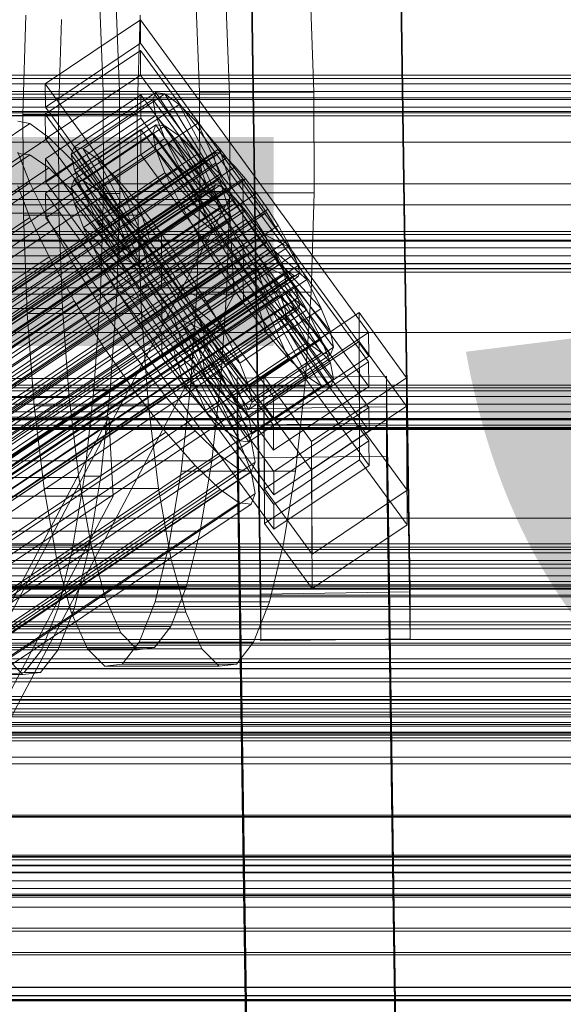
# Model space of a CAD drawing. Header units: millimetres. Extents: x -4395 to 65662, y -65530 to 6847.
# Tile 376 of 656: x 331 to 397, y -33623 to -33504. Entities that reach past the tile are written whole.
import ezdxf

# ---------------------------------------------------------------- set-up
doc = ezdxf.new("R2010")
doc.units = ezdxf.units.MM
for name, color, linetype, lineweight in [('COTAS_O', 1, 'Continuous', 0), ('COTAS_P', 1, 'Continuous', 0), ('frontal_C01', 7, 'Continuous', 0), ('frontal_C02', 7, 'Continuous', 0), ('frontal_C03', 7, 'Continuous', 0), ('frontal_C07', 7, 'Continuous', 0), ('frontal_secador', 7, 'Continuous', 0), ('frontal_tolva', 7, 'Continuous', 0)]:
    doc.layers.add(name, color=color, linetype=linetype, lineweight=lineweight)
doc.dimstyles.new('R19_100', dxfattribs={"dimtxt": 250, "dimasz": 150, "dimexe": 150, "dimexo": 80, "dimgap": 100, "dimtad": 1, "dimtih": 1, "dimtoh": 1, "dimdsep": 46, "dimcen": 0.09, "dimadec": 0, "dimazin": 0, "dimtfac": 1, "dimtdec": 4, "dimtofl": 0, "dimtmove": 0, "dimatfit": 3, "dimfxl": 1, "dimtolj": 1, "dimtzin": 0, "dimarcsym": 0})

# ---------------------------------------------------------------- blocks, each defined once
blk = doc.blocks.new('DIM_R33_43')
at = {"layer": 'COTAS_O'}
for p, q in [((-1725, -33700), (-1575, -33655)), ((1725, -33700), (1575, -33655)), ((-1725, -34400), (-1725, -33700)), ((-1725, -33700), (1725, -33700)), ((-1725, -33700), (-1575, -33745)), ((1725, -33700), (1575, -33745)), ((1725, -34400), (1725, -33700))]:
    blk.add_line(p, q, dxfattribs=at)
blk.add_text('3450 O', height=250, dxfattribs=at).set_placement((0, -33600))
blk = doc.blocks.new('DIM_R33_44')
at = {"layer": 'COTAS_P'}
for p, q in [((-150, -32200), (550, -32200)), ((550, -32200), (505, -32350)), ((550, -34800), (550, -32200)), ((550, -32200), (595, -32350)), ((550, -34800), (505, -34650)), ((550, -34800), (595, -34650)), ((-150, -34800), (550, -34800))]:
    blk.add_line(p, q, dxfattribs=at)
blk.add_text('2600 P', height=250, rotation=90, dxfattribs=at).set_placement((450, -33500))

msp = doc.modelspace()

# ---------------------------------------------------------------- linework, layer by layer
at = {"layer": 'frontal_C01'}
for p, q in [((360.514, -33573.317), (357.646, -33378.941)), ((375.644, -33378.697), (378.512, -33573.072)), ((360.514, -33578.962), (357.646, -33384.587)), ((378.512, -33578.718), (375.644, -33384.342)), ((334.501, -33511.798), (345.969, -33504.091)), ((345.969, -33504.091), (345.981, -33506.914)), ((345.969, -33504.091), (373.501, -33541.802)), ((345.981, -33506.914), (334.513, -33514.621)), ((373.513, -33544.625), (345.981, -33506.914)), ((334.513, -33514.621), (334.501, -33511.798)), ((362.033, -33549.51), (334.501, -33511.798)), ((334.539, -33520.831), (346.008, -33513.123)), ((338.005, -33519.439), (347.835, -33512.832)), ((339.088, -33519.636), (348.918, -33513.03)), ((346.008, -33513.123), (346.02, -33515.946)), ((346.008, -33513.123), (373.539, -33550.834)), ((347.835, -33512.832), (347.47, -33513.712)), ((348.918, -33513.03), (347.835, -33512.832)), ((347.835, -33512.832), (353.378, -33521.151)), ((350.645, -33514.292), (348.918, -33513.03)), ((348.918, -33513.03), (353.892, -33521.245)), ((334.513, -33514.621), (362.045, -33552.332)), ((337.64, -33520.318), (347.47, -33513.712)), ((340.816, -33520.898), (350.645, -33514.292)), ((347.47, -33513.712), (353.205, -33521.568)), ((347.47, -33513.712), (347.847, -33515.608)), ((352.899, -33516.531), (350.645, -33514.292)), ((350.645, -33514.292), (354.71, -33521.843)), ((450, -33515.121), (-450, -33515.121)), ((346.02, -33515.946), (334.551, -33523.653)), ((338.017, -33522.215), (347.847, -33515.608)), ((373.551, -33553.657), (346.02, -33515.946)), ((347.847, -33515.608), (353.384, -33522.466)), ((347.847, -33515.608), (348.941, -33518.393)), ((148.32, -33640.45), (332.629, -33516.581)), ((332.629, -33516.581), (331.181, -33516.316)), ((334.938, -33518.267), (332.629, -33516.581)), ((343.069, -33523.137), (352.899, -33516.531)), ((355.525, -33519.595), (352.899, -33516.531)), ((352.899, -33516.531), (355.777, -33522.904)), ((150.629, -33642.137), (334.938, -33518.267)), ((337.95, -33521.261), (334.938, -33518.267)), ((337.64, -33520.318), (338.005, -33519.439)), ((343.549, -33527.758), (338.005, -33519.439)), ((338.005, -33519.439), (339.088, -33519.636)), ((339.111, -33524.999), (348.941, -33518.393)), ((348.941, -33518.393), (353.902, -33523.785)), ((348.941, -33518.393), (350.678, -33521.876)), ((141.045, -33664.155), (354.844, -33520.467)), ((141.218, -33663.739), (355.017, -33520.05)), ((141.731, -33663.833), (355.53, -33520.144)), ((331.197, -33520.027), (332.659, -33523.75)), ((343.376, -33528.174), (337.64, -33520.318)), ((338.017, -33522.215), (337.64, -33520.318)), ((344.062, -33527.852), (339.088, -33519.636)), ((339.088, -33519.636), (340.816, -33520.898)), ((345.695, -33526.202), (355.525, -33519.595)), ((355.017, -33520.05), (354.844, -33520.467)), ((354.844, -33520.467), (355.022, -33521.365)), ((355.53, -33520.144), (355.017, -33520.05)), ((358.345, -33523.276), (355.525, -33519.595)), ((355.525, -33519.595), (357.021, -33524.355)), ((356.348, -33520.742), (355.53, -33520.144)), ((141.224, -33665.054), (355.022, -33521.365)), ((142.549, -33664.43), (356.348, -33520.742)), ((143.617, -33665.491), (357.415, -33521.802)), ((153.641, -33645.13), (337.95, -33521.261)), ((334.551, -33523.653), (334.539, -33520.831)), ((362.071, -33558.542), (334.539, -33520.831)), ((341.461, -33525.358), (337.95, -33521.261)), ((344.88, -33528.449), (340.816, -33520.898)), ((340.816, -33520.898), (343.069, -33523.137)), ((340.848, -33528.482), (350.678, -33521.876)), ((353.205, -33521.568), (343.376, -33528.174)), ((353.378, -33521.151), (343.549, -33527.758)), ((353.892, -33521.245), (344.062, -33527.852)), ((354.71, -33521.843), (344.88, -33528.449)), ((350.678, -33521.876), (354.725, -33525.435)), ((350.678, -33521.876), (352.938, -33525.82)), ((353.205, -33521.568), (353.378, -33521.151)), ((353.384, -33522.466), (353.205, -33521.568)), ((353.378, -33521.151), (353.892, -33521.245)), ((353.892, -33521.245), (354.71, -33521.843)), ((354.71, -33521.843), (355.777, -33522.904)), ((355.022, -33521.365), (355.541, -33522.684)), ((357.415, -33521.802), (356.348, -33520.742)), ((358.659, -33523.254), (357.415, -33521.802)), ((141.742, -33666.373), (355.541, -33522.684)), ((343.554, -33529.073), (338.017, -33522.215)), ((339.111, -33524.999), (338.017, -33522.215)), ((353.384, -33522.466), (343.554, -33529.073)), ((355.777, -33522.904), (345.947, -33529.51)), ((353.902, -33523.785), (353.384, -33522.466)), ((355.541, -33522.684), (356.363, -33524.334)), ((355.777, -33522.904), (357.021, -33524.355)), ((144.861, -33666.942), (358.659, -33523.254)), ((148.35, -33647.619), (332.659, -33523.75)), ((332.659, -33523.75), (334.981, -33528.406)), ((334.551, -33523.653), (362.083, -33561.364)), ((345.947, -33529.51), (343.069, -33523.137)), ((343.069, -33523.137), (345.695, -33526.202)), ((353.902, -33523.785), (344.073, -33530.392)), ((358.345, -33523.276), (348.515, -33529.882)), ((354.725, -33525.435), (353.902, -33523.785)), ((358.357, -33526.099), (358.345, -33523.276)), ((361.166, -33527.322), (358.345, -33523.276)), ((359.995, -33524.998), (358.659, -33523.254)), ((142.565, -33668.023), (356.363, -33524.334)), ((359.995, -33524.998), (146.196, -33668.686)), ((157.152, -33649.227), (341.461, -33525.358)), ((344.073, -33530.392), (339.111, -33524.999)), ((340.848, -33528.482), (339.111, -33524.999)), ((345.231, -33530.278), (341.461, -33525.358)), ((354.725, -33525.435), (344.895, -33532.042)), ((357.021, -33524.355), (347.191, -33530.961)), ((355.796, -33527.303), (354.725, -33525.435)), ((356.363, -33524.334), (357.434, -33526.202)), ((357.021, -33524.355), (358.357, -33526.099)), ((361.332, -33526.914), (359.995, -33524.998)), ((-450, -33526.411), (450, -33526.411)), ((143.635, -33669.891), (357.434, -33526.202)), ((343.108, -33532.426), (352.938, -33525.82)), ((347.191, -33530.961), (345.695, -33526.202)), ((345.695, -33526.202), (348.515, -33529.882)), ((348.527, -33532.705), (358.357, -33526.099)), ((352.938, -33525.82), (355.796, -33527.303)), ((352.938, -33525.82), (355.569, -33529.955)), ((357.434, -33526.202), (358.68, -33528.161)), ((358.357, -33526.099), (359.693, -33528.015)), ((147.533, -33670.603), (361.332, -33526.914)), ((343.549, -33527.758), (343.376, -33528.174)), ((344.062, -33527.852), (343.549, -33527.758)), ((344.88, -33528.449), (344.062, -33527.852)), ((355.796, -33527.303), (345.966, -33533.91)), ((351.336, -33533.929), (361.166, -33527.322)), ((357.042, -33529.263), (355.796, -33527.303)), ((361.166, -33527.322), (359.693, -33528.015)), ((363.797, -33531.458), (361.166, -33527.322)), ((362.578, -33528.873), (361.332, -33526.914)), ((144.881, -33671.85), (358.68, -33528.161)), ((148.779, -33672.562), (362.578, -33528.873)), ((150.672, -33652.275), (334.981, -33528.406)), ((334.981, -33528.406), (338.003, -33533.678)), ((344.895, -33532.042), (340.848, -33528.482)), ((343.108, -33532.426), (340.848, -33528.482)), ((343.376, -33528.174), (343.554, -33529.073)), ((345.947, -33529.51), (344.88, -33528.449)), ((359.693, -33528.015), (349.863, -33534.622)), ((358.68, -33528.161), (360.017, -33530.078)), ((359.693, -33528.015), (360.939, -33529.974)), ((363.648, -33530.741), (362.578, -33528.873)), ((146.218, -33673.766), (360.017, -33530.078)), ((343.554, -33529.073), (344.073, -33530.392)), ((345.739, -33536.562), (355.569, -33529.955)), ((347.191, -33530.961), (345.947, -33529.51)), ((357.042, -33529.263), (347.212, -33535.869)), ((348.515, -33529.882), (348.527, -33532.705)), ((348.515, -33529.882), (351.336, -33533.929)), ((360.939, -33529.974), (351.109, -33536.581)), ((355.569, -33529.955), (357.042, -33529.263)), ((355.569, -33529.955), (358.39, -33534.002)), ((358.378, -33531.179), (357.042, -33529.263)), ((360.017, -33530.078), (361.352, -33531.822)), ((363.797, -33531.458), (360.939, -33529.974)), ((360.939, -33529.974), (362.01, -33531.843)), ((149.85, -33674.43), (363.648, -33530.741)), ((345.231, -33530.278), (160.922, -33654.147)), ((344.073, -33530.392), (344.895, -33532.042)), ((349.002, -33535.687), (345.231, -33530.278)), ((348.527, -33532.705), (347.191, -33530.961)), ((358.378, -33531.179), (348.548, -33537.786)), ((358.39, -33534.002), (358.378, -33531.179)), ((359.714, -33532.923), (358.378, -33531.179)), ((364.471, -33532.391), (363.648, -33530.741)), ((147.554, -33675.51), (361.352, -33531.822)), ((150.672, -33676.08), (364.471, -33532.391)), ((345.966, -33533.91), (343.108, -33532.426)), ((345.739, -33536.562), (343.108, -33532.426)), ((344.895, -33532.042), (345.966, -33533.91)), ((362.01, -33531.843), (352.18, -33538.449)), ((353.967, -33538.065), (363.797, -33531.458)), ((361.352, -33531.822), (362.596, -33533.273)), ((366.057, -33535.402), (362.01, -33531.843)), ((362.01, -33531.843), (362.833, -33533.492)), ((366.057, -33535.402), (363.797, -33531.458)), ((364.989, -33533.71), (364.471, -33532.391)), ((148.798, -33676.962), (362.596, -33533.273)), ((151.191, -33677.399), (364.989, -33533.71)), ((153.694, -33657.548), (338.003, -33533.678)), ((338.003, -33533.678), (341.52, -33539.207)), ((349.863, -33534.622), (348.527, -33532.705)), ((359.714, -33532.923), (349.884, -33539.529)), ((362.833, -33533.492), (353.003, -33540.099)), ((361.21, -33537.682), (359.714, -33532.923)), ((360.958, -33534.374), (359.714, -33532.923)), ((362.596, -33533.273), (363.664, -33534.334)), ((367.794, -33538.885), (362.833, -33533.492)), ((362.833, -33533.492), (363.351, -33534.811)), ((365.168, -33534.609), (364.989, -33533.71)), ((149.865, -33678.022), (363.664, -33534.334)), ((150.683, -33678.62), (364.482, -33534.932)), ((151.369, -33678.297), (365.168, -33534.609)), ((345.966, -33533.91), (347.212, -33535.869)), ((348.56, -33540.608), (358.39, -33534.002)), ((349.863, -33534.622), (351.336, -33533.929)), ((351.109, -33536.581), (349.863, -33534.622)), ((360.958, -33534.374), (351.128, -33540.981)), ((351.336, -33533.929), (353.967, -33538.065)), ((363.351, -33534.811), (353.521, -33541.418)), ((358.39, -33534.002), (361.21, -33537.682)), ((363.836, -33540.747), (360.958, -33534.374)), ((362.025, -33535.435), (360.958, -33534.374)), ((368.888, -33541.67), (363.351, -33534.811)), ((363.351, -33534.811), (363.53, -33535.71)), ((363.664, -33534.334), (364.482, -33534.932)), ((364.482, -33534.932), (364.995, -33535.025)), ((364.995, -33535.025), (365.168, -33534.609)), ((151.196, -33678.714), (364.995, -33535.025)), ((164.693, -33659.557), (349.002, -33535.687)), ((347.212, -33535.869), (345.739, -33536.562)), ((347.212, -33535.869), (348.548, -33537.786)), ((352.519, -33541.216), (349.002, -33535.687)), ((362.025, -33535.435), (352.196, -33542.041)), ((362.843, -33536.033), (353.014, -33542.639)), ((363.357, -33536.126), (353.527, -33542.733)), ((363.53, -33535.71), (353.7, -33542.316)), ((356.228, -33542.008), (366.057, -33535.402)), ((366.09, -33542.986), (362.025, -33535.435)), ((362.843, -33536.033), (362.025, -33535.435)), ((367.817, -33544.248), (362.843, -33536.033)), ((363.357, -33536.126), (362.843, -33536.033)), ((363.53, -33535.71), (363.357, -33536.126)), ((368.9, -33544.446), (363.357, -33536.126)), ((369.265, -33543.566), (363.53, -33535.71)), ((367.794, -33538.885), (366.057, -33535.402)), ((348.56, -33540.608), (345.739, -33536.562)), ((352.18, -33538.449), (351.109, -33536.581)), ((351.109, -33536.581), (353.967, -33538.065)), ((348.548, -33537.786), (348.56, -33540.608)), ((348.548, -33537.786), (349.884, -33539.529)), ((351.38, -33544.289), (361.21, -33537.682)), ((353.003, -33540.099), (352.18, -33538.449)), ((352.18, -33538.449), (356.228, -33542.008)), ((353.967, -33538.065), (356.228, -33542.008)), ((361.21, -33537.682), (363.836, -33540.747)), ((157.211, -33663.077), (341.52, -33539.207)), ((341.52, -33539.207), (345.291, -33544.617)), ((349.884, -33539.529), (351.38, -33544.289)), ((349.884, -33539.529), (351.128, -33540.981)), ((357.964, -33545.491), (367.794, -33538.885)), ((360.882, -33547.092), (372.35, -33539.384)), ((368.888, -33541.67), (367.794, -33538.885)), ((372.35, -33539.384), (372.408, -33552.932)), ((372.35, -33539.384), (378.086, -33547.241)), ((351.38, -33544.289), (348.56, -33540.608)), ((353.521, -33541.418), (353.003, -33540.099)), ((353.003, -33540.099), (357.964, -33545.491)), ((354.006, -33547.353), (363.836, -33540.747)), ((363.836, -33540.747), (366.09, -33542.986)), ((168.21, -33665.086), (352.519, -33541.216)), ((351.128, -33540.981), (354.006, -33547.353)), ((351.128, -33540.981), (352.196, -33542.041)), ((352.196, -33542.041), (356.26, -33549.593)), ((352.196, -33542.041), (353.014, -33542.639)), ((355.541, -33546.489), (352.519, -33541.216)), ((353.7, -33542.316), (353.521, -33541.418)), ((353.521, -33541.418), (359.058, -33548.276)), ((356.228, -33542.008), (357.964, -33545.491)), ((359.058, -33548.276), (368.888, -33541.67)), ((373.501, -33541.802), (362.033, -33549.51)), ((369.265, -33543.566), (368.888, -33541.67)), ((373.513, -33544.625), (373.501, -33541.802)), ((353.014, -33542.639), (357.987, -33550.854)), ((353.014, -33542.639), (353.527, -33542.733)), ((353.527, -33542.733), (353.7, -33542.316)), ((353.527, -33542.733), (359.07, -33551.052)), ((353.7, -33542.316), (359.436, -33550.173)), ((356.26, -33549.593), (366.09, -33542.986)), ((366.09, -33542.986), (367.817, -33544.248)), ((354.006, -33547.353), (351.38, -33544.289)), ((357.987, -33550.854), (367.817, -33544.248)), ((359.07, -33551.052), (368.9, -33544.446)), ((359.436, -33550.173), (369.265, -33543.566)), ((367.817, -33544.248), (368.9, -33544.446)), ((368.9, -33544.446), (369.265, -33543.566)), ((160.982, -33668.486), (345.291, -33544.617)), ((345.291, -33544.617), (349.061, -33549.537)), ((357.964, -33545.491), (359.058, -33548.276)), ((362.045, -33552.332), (373.513, -33544.625)), ((171.232, -33670.358), (355.541, -33546.489)), ((357.863, -33551.145), (355.541, -33546.489)), ((356.26, -33549.593), (354.006, -33547.353)), ((357.646, -33547.312), (375.644, -33547.067)), ((357.646, -33552.957), (357.646, -33547.312)), ((360.514, -33741.687), (357.646, -33547.312)), ((360.939, -33560.64), (360.882, -33547.092)), ((366.618, -33554.948), (360.882, -33547.092)), ((378.086, -33547.241), (366.618, -33554.948)), ((375.644, -33547.067), (375.644, -33552.713)), ((375.644, -33547.067), (378.512, -33741.443)), ((378.143, -33560.789), (378.086, -33547.241)), ((359.058, -33548.276), (359.436, -33550.173)), ((164.752, -33673.406), (349.061, -33549.537)), ((349.061, -33549.537), (352.572, -33553.634)), ((357.987, -33550.854), (356.26, -33549.593)), ((359.436, -33550.173), (359.07, -33551.052)), ((362.033, -33549.51), (362.045, -33552.332)), ((173.554, -33675.014), (357.863, -33551.145)), ((359.326, -33554.867), (357.863, -33551.145)), ((359.07, -33551.052), (357.987, -33550.854)), ((373.539, -33550.834), (362.071, -33558.542)), ((373.551, -33553.657), (373.539, -33550.834)), ((375.644, -33552.713), (357.646, -33552.957)), ((378.512, -33747.088), (375.644, -33552.713)), ((168.263, -33677.503), (352.572, -33553.634)), ((352.572, -33553.634), (355.584, -33556.628)), ((360.514, -33747.332), (357.646, -33552.957)), ((372.408, -33552.932), (360.939, -33560.64)), ((362.083, -33561.364), (373.551, -33553.657)), ((378.143, -33560.789), (372.408, -33552.932)), ((175.016, -33678.737), (359.326, -33554.867)), ((359.83, -33557.403), (359.326, -33554.867)), ((366.618, -33554.948), (366.675, -33568.496)), ((171.275, -33680.497), (355.584, -33556.628)), ((175.521, -33681.272), (359.83, -33557.403)), ((355.584, -33556.628), (357.893, -33558.314)), ((359.341, -33558.579), (359.83, -33557.403)), ((173.584, -33682.183), (357.893, -33558.314)), ((175.032, -33682.448), (359.341, -33558.579)), ((357.893, -33558.314), (359.341, -33558.579)), ((362.071, -33558.542), (362.083, -33561.364)), ((360.939, -33560.64), (366.675, -33568.496)), ((366.675, -33568.496), (378.143, -33560.789)), ((-425, -33567.955), (425, -33567.955)), ((-440, -33572.353), (440, -33572.353)), ((-440, -33572.603), (440, -33572.603)), ((-440, -33572.716), (440, -33572.716)), ((-440, -33573.449), (440, -33573.449)), ((-440, -33573.668), (440, -33573.668)), ((378.512, -33573.072), (360.514, -33573.317)), ((360.514, -33573.317), (360.514, -33578.962)), ((378.512, -33578.718), (378.512, -33573.072)), ((-440, -33574.833), (440, -33574.833)), ((-440, -33575.143), (440, -33575.143)), ((-450, -33577.51), (450, -33577.51)), ((-440, -33576.662), (440, -33576.662)), ((-440, -33577.041), (440, -33577.041)), ((440, -33578.81), (-440, -33578.81)), ((360.514, -33578.962), (378.512, -33578.718)), ((-440, -33579.233), (440, -33579.233)), ((425, -33579.467), (-425, -33579.467)), ((-440, -33581.131), (440, -33581.131)), ((-440, -33581.569), (440, -33581.569)), ((425, -33582.293), (-425, -33582.293)), ((-440, -33583.467), (440, -33583.467)), ((-440, -33583.89), (440, -33583.89)), ((-440, -33585.659), (440, -33585.659)), ((-440, -33586.038), (440, -33586.038)), ((-440, -33587.557), (440, -33587.557)), ((-440, -33587.867), (440, -33587.867)), ((450, -33588.8), (-450, -33588.8)), ((-440, -33589.032), (440, -33589.032)), ((-440, -33589.251), (440, -33589.251)), ((-440, -33589.984), (440, -33589.984)), ((-440, -33590.097), (440, -33590.097)), ((-440, -33590.347), (440, -33590.347)), ((-425, -33593.805), (425, -33593.805)), ((450, -33611.087), (-450, -33611.087)), ((-450, -33622.377), (450, -33622.377))]:
    msp.add_line(p, q, dxfattribs=at)
at = {"layer": 'frontal_C02'}
for p, q in [((334.501, -33515.457), (345.969, -33507.788)), ((345.969, -33507.788), (345.981, -33510.769)), ((345.969, -33507.788), (373.501, -33545.31)), ((345.981, -33510.769), (334.513, -33518.438)), ((373.513, -33548.291), (345.981, -33510.769)), ((334.513, -33518.438), (334.501, -33515.457)), ((362.033, -33552.98), (334.501, -33515.457)), ((338.005, -33523.336), (347.835, -33516.762)), ((339.088, -33523.454), (348.918, -33516.88)), ((347.835, -33516.762), (347.47, -33517.722)), ((348.918, -33516.88), (347.835, -33516.762)), ((347.835, -33516.762), (353.378, -33525.084)), ((350.645, -33518.068), (348.918, -33516.88)), ((348.918, -33516.88), (353.892, -33525.14)), ((334.539, -33524.995), (346.008, -33517.326)), ((337.64, -33524.295), (347.47, -33517.722)), ((340.816, -33524.641), (350.645, -33518.068)), ((346.008, -33517.326), (346.02, -33520.306)), ((346.008, -33517.326), (373.539, -33554.848)), ((347.47, -33517.722), (353.205, -33525.539)), ((347.47, -33517.722), (347.847, -33519.694)), ((352.899, -33520.244), (350.645, -33518.068)), ((350.645, -33518.068), (354.71, -33525.703)), ((-450, -33518.848), (450, -33518.848)), ((334.513, -33518.438), (362.045, -33555.96)), ((148.32, -33643.613), (332.629, -33520.358)), ((332.629, -33520.358), (331.181, -33520.201)), ((334.938, -33521.946), (332.629, -33520.358)), ((346.02, -33520.306), (334.551, -33527.975)), ((338.017, -33526.267), (347.847, -33519.694)), ((343.069, -33526.817), (352.899, -33520.244)), ((373.551, -33557.829), (346.02, -33520.306)), ((347.847, -33519.694), (353.384, -33526.473)), ((347.847, -33519.694), (348.941, -33522.543)), ((355.525, -33523.26), (352.899, -33520.244)), ((352.899, -33520.244), (355.777, -33526.734)), ((150.629, -33645.201), (334.938, -33521.946)), ((337.95, -33524.855), (334.938, -33521.946)), ((339.111, -33529.117), (348.941, -33522.543)), ((348.941, -33522.543), (353.902, -33527.823)), ((348.941, -33522.543), (350.678, -33526.076)), ((141.218, -33666.964), (355.017, -33523.989)), ((141.731, -33667.02), (355.53, -33524.045)), ((331.197, -33524.119), (332.659, -33527.929)), ((337.64, -33524.295), (338.005, -33523.336)), ((343.549, -33531.658), (338.005, -33523.336)), ((338.005, -33523.336), (339.088, -33523.454)), ((344.062, -33531.714), (339.088, -33523.454)), ((339.088, -33523.454), (340.816, -33524.641)), ((345.695, -33529.834), (355.525, -33523.26)), ((355.017, -33523.989), (354.844, -33524.443)), ((355.53, -33524.045), (355.017, -33523.989)), ((358.345, -33526.911), (355.525, -33523.26)), ((355.525, -33523.26), (357.021, -33528.162)), ((356.348, -33524.607), (355.53, -33524.045)), ((141.045, -33667.419), (354.844, -33524.443)), ((141.224, -33668.353), (355.022, -33525.377)), ((142.549, -33667.583), (356.348, -33524.607)), ((153.641, -33648.11), (337.95, -33524.855)), ((334.551, -33527.975), (334.539, -33524.995)), ((362.071, -33562.517), (334.539, -33524.995)), ((343.376, -33532.113), (337.64, -33524.295)), ((338.017, -33526.267), (337.64, -33524.295)), ((341.461, -33528.888), (337.95, -33524.855)), ((344.88, -33532.276), (340.816, -33524.641)), ((340.816, -33524.641), (343.069, -33526.817)), ((353.378, -33525.084), (343.549, -33531.658)), ((353.892, -33525.14), (344.062, -33531.714)), ((353.205, -33525.539), (353.378, -33525.084)), ((353.378, -33525.084), (353.892, -33525.14)), ((353.892, -33525.14), (354.71, -33525.703)), ((354.844, -33524.443), (355.022, -33525.377)), ((355.022, -33525.377), (355.541, -33526.727)), ((357.415, -33525.638), (356.348, -33524.607)), ((143.617, -33668.613), (357.415, -33525.638)), ((343.554, -33533.047), (338.017, -33526.267)), ((339.111, -33529.117), (338.017, -33526.267)), ((340.848, -33532.65), (350.678, -33526.076)), ((353.205, -33525.539), (343.376, -33532.113)), ((353.384, -33526.473), (343.554, -33533.047)), ((354.71, -33525.703), (344.88, -33532.276)), ((350.678, -33526.076), (354.725, -33529.496)), ((350.678, -33526.076), (352.938, -33530.052)), ((353.384, -33526.473), (353.205, -33525.539)), ((353.902, -33527.823), (353.384, -33526.473)), ((354.71, -33525.703), (355.777, -33526.734)), ((358.659, -33527.067), (357.415, -33525.638)), ((141.742, -33669.702), (355.541, -33526.727)), ((144.861, -33670.042), (358.659, -33527.067)), ((345.947, -33533.307), (343.069, -33526.817)), ((343.069, -33526.817), (345.695, -33529.834)), ((353.902, -33527.823), (344.073, -33534.396)), ((355.777, -33526.734), (345.947, -33533.307)), ((358.345, -33526.911), (348.515, -33533.485)), ((354.725, -33529.496), (353.902, -33527.823)), ((355.541, -33526.727), (356.363, -33528.401)), ((355.777, -33526.734), (357.021, -33528.162)), ((358.357, -33529.892), (358.345, -33526.911)), ((361.166, -33530.949), (358.345, -33526.911)), ((359.995, -33528.796), (358.659, -33527.067)), ((142.565, -33671.376), (356.363, -33528.401)), ((359.995, -33528.796), (146.196, -33671.772)), ((148.35, -33651.184), (332.659, -33527.929)), ((157.152, -33652.142), (341.461, -33528.888)), ((332.659, -33527.929), (334.981, -33532.652)), ((334.551, -33527.975), (362.083, -33565.498)), ((345.231, -33533.769), (341.461, -33528.888)), ((357.021, -33528.162), (347.191, -33534.736)), ((356.363, -33528.401), (357.434, -33530.284)), ((357.021, -33528.162), (358.357, -33529.892)), ((361.332, -33530.709), (359.995, -33528.796)), ((344.073, -33534.396), (339.111, -33529.117)), ((340.848, -33532.65), (339.111, -33529.117)), ((343.108, -33536.626), (352.938, -33530.052)), ((354.725, -33529.496), (344.895, -33536.07)), ((347.191, -33534.736), (345.695, -33529.834)), ((345.695, -33529.834), (348.515, -33533.485)), ((348.527, -33536.466), (358.357, -33529.892)), ((352.938, -33530.052), (355.796, -33531.38)), ((352.938, -33530.052), (355.569, -33534.2)), ((355.796, -33531.38), (354.725, -33529.496)), ((358.357, -33529.892), (359.693, -33531.804)), ((450, -33530.77), (-450, -33530.77)), ((143.635, -33673.259), (357.434, -33530.284)), ((147.533, -33673.684), (361.332, -33530.709)), ((355.796, -33531.38), (345.966, -33537.953)), ((351.336, -33537.522), (361.166, -33530.949)), ((357.042, -33533.345), (355.796, -33531.38)), ((357.434, -33530.284), (358.68, -33532.249)), ((361.166, -33530.949), (359.693, -33531.804)), ((363.797, -33535.096), (361.166, -33530.949)), ((362.578, -33532.673), (361.332, -33530.709)), ((144.881, -33675.224), (358.68, -33532.249)), ((343.549, -33531.658), (343.376, -33532.113)), ((343.376, -33532.113), (343.554, -33533.047)), ((344.062, -33531.714), (343.549, -33531.658)), ((344.88, -33532.276), (344.062, -33531.714)), ((345.947, -33533.307), (344.88, -33532.276)), ((359.693, -33531.804), (349.863, -33538.378)), ((358.68, -33532.249), (360.017, -33534.161)), ((359.693, -33531.804), (360.939, -33533.769)), ((148.779, -33675.649), (362.578, -33532.673)), ((150.672, -33655.907), (334.981, -33532.652)), ((345.231, -33533.769), (160.922, -33657.023)), ((334.981, -33532.652), (338.003, -33537.968)), ((344.895, -33536.07), (340.848, -33532.65)), ((343.108, -33536.626), (340.848, -33532.65)), ((343.554, -33533.047), (344.073, -33534.396)), ((349.002, -33539.166), (345.231, -33533.769)), ((347.191, -33534.736), (345.947, -33533.307)), ((357.042, -33533.345), (347.212, -33539.918)), ((348.515, -33533.485), (348.527, -33536.466)), ((348.515, -33533.485), (351.336, -33537.522)), ((360.939, -33533.769), (351.109, -33540.343)), ((355.569, -33534.2), (357.042, -33533.345)), ((358.378, -33535.257), (357.042, -33533.345)), ((363.797, -33535.096), (360.939, -33533.769)), ((360.939, -33533.769), (362.01, -33535.652)), ((363.648, -33534.557), (362.578, -33532.673)), ((146.218, -33677.137), (360.017, -33534.161)), ((149.85, -33677.532), (363.648, -33534.557)), ((344.073, -33534.396), (344.895, -33536.07)), ((345.739, -33540.774), (355.569, -33534.2)), ((348.527, -33536.466), (347.191, -33534.736)), ((355.569, -33534.2), (358.39, -33538.237)), ((360.017, -33534.161), (361.352, -33535.891)), ((364.471, -33536.23), (363.648, -33534.557)), ((147.554, -33678.866), (361.352, -33535.891)), ((344.895, -33536.07), (345.966, -33537.953)), ((358.378, -33535.257), (348.548, -33541.83)), ((362.01, -33535.652), (352.18, -33542.226)), ((353.967, -33541.67), (363.797, -33535.096)), ((358.39, -33538.237), (358.378, -33535.257)), ((359.714, -33536.986), (358.378, -33535.257)), ((361.352, -33535.891), (362.596, -33537.32)), ((366.057, -33539.072), (362.01, -33535.652)), ((362.01, -33535.652), (362.833, -33537.326)), ((366.057, -33539.072), (363.797, -33535.096)), ((148.798, -33680.295), (362.596, -33537.32)), ((150.672, -33679.206), (364.471, -33536.23)), ((345.966, -33537.953), (343.108, -33536.626)), ((345.739, -33540.774), (343.108, -33536.626)), ((349.863, -33538.378), (348.527, -33536.466)), ((359.714, -33536.986), (349.884, -33543.56)), ((362.833, -33537.326), (353.003, -33543.9)), ((361.21, -33541.889), (359.714, -33536.986)), ((360.958, -33538.415), (359.714, -33536.986)), ((362.596, -33537.32), (363.664, -33538.35)), ((367.794, -33542.606), (362.833, -33537.326)), ((362.833, -33537.326), (363.351, -33538.676)), ((364.989, -33537.58), (364.471, -33536.23)), ((149.865, -33681.326), (363.664, -33538.35)), ((151.191, -33680.556), (364.989, -33537.58)), ((151.369, -33681.49), (365.168, -33538.514)), ((153.694, -33661.222), (338.003, -33537.968)), ((338.003, -33537.968), (341.52, -33543.513)), ((345.966, -33537.953), (347.212, -33539.918)), ((348.56, -33544.811), (358.39, -33538.237)), ((349.863, -33538.378), (351.336, -33537.522)), ((351.109, -33540.343), (349.863, -33538.378)), ((360.958, -33538.415), (351.128, -33544.989)), ((351.336, -33537.522), (353.967, -33541.67)), ((358.39, -33538.237), (361.21, -33541.889)), ((363.836, -33544.905), (360.958, -33538.415)), ((362.025, -33539.446), (360.958, -33538.415)), ((363.664, -33538.35), (364.482, -33538.913)), ((365.168, -33538.514), (364.989, -33537.58)), ((364.995, -33538.969), (365.168, -33538.514)), ((150.683, -33681.888), (364.482, -33538.913)), ((151.196, -33681.944), (364.995, -33538.969)), ((164.693, -33662.42), (349.002, -33539.166)), ((352.519, -33544.711), (349.002, -33539.166)), ((362.025, -33539.446), (352.196, -33546.02)), ((363.351, -33538.676), (353.521, -33545.249)), ((363.53, -33539.61), (353.7, -33546.183)), ((356.228, -33545.646), (366.057, -33539.072)), ((366.09, -33547.081), (362.025, -33539.446)), ((362.843, -33540.009), (362.025, -33539.446)), ((368.888, -33545.455), (363.351, -33538.676)), ((363.351, -33538.676), (363.53, -33539.61)), ((363.53, -33539.61), (363.357, -33540.064)), ((369.265, -33547.427), (363.53, -33539.61)), ((364.482, -33538.913), (364.995, -33538.969)), ((367.794, -33542.606), (366.057, -33539.072)), ((347.212, -33539.918), (345.739, -33540.774)), ((348.56, -33544.811), (345.739, -33540.774)), ((347.212, -33539.918), (348.548, -33541.83)), ((352.18, -33542.226), (351.109, -33540.343)), ((351.109, -33540.343), (353.967, -33541.67)), ((362.843, -33540.009), (353.014, -33546.582)), ((363.357, -33540.064), (353.527, -33546.638)), ((367.817, -33548.269), (362.843, -33540.009)), ((363.357, -33540.064), (362.843, -33540.009)), ((368.9, -33548.387), (363.357, -33540.064)), ((348.548, -33541.83), (348.56, -33544.811)), ((348.548, -33541.83), (349.884, -33543.56)), ((351.38, -33548.462), (361.21, -33541.889)), ((353.967, -33541.67), (356.228, -33545.646)), ((361.21, -33541.889), (363.836, -33544.905)), ((353.003, -33543.9), (352.18, -33542.226)), ((352.18, -33542.226), (356.228, -33545.646)), ((357.964, -33549.179), (367.794, -33542.606)), ((360.882, -33550.522), (372.35, -33542.853)), ((368.888, -33545.455), (367.794, -33542.606)), ((372.35, -33542.853), (372.408, -33557.159)), ((372.35, -33542.853), (378.086, -33550.67)), ((157.211, -33666.767), (341.52, -33543.513)), ((341.52, -33543.513), (345.291, -33548.91)), ((349.884, -33543.56), (351.38, -33548.462)), ((349.884, -33543.56), (351.128, -33544.989)), ((353.521, -33545.249), (353.003, -33543.9)), ((353.003, -33543.9), (357.964, -33549.179)), ((168.21, -33667.965), (352.519, -33544.711)), ((351.38, -33548.462), (348.56, -33544.811)), ((351.128, -33544.989), (354.006, -33551.479)), ((351.128, -33544.989), (352.196, -33546.02)), ((355.541, -33550.026), (352.519, -33544.711)), ((353.7, -33546.183), (353.521, -33545.249)), ((353.521, -33545.249), (359.058, -33552.029)), ((354.006, -33551.479), (363.836, -33544.905)), ((356.228, -33545.646), (357.964, -33549.179)), ((359.058, -33552.029), (368.888, -33545.455)), ((373.501, -33545.31), (362.033, -33552.98)), ((363.836, -33544.905), (366.09, -33547.081)), ((369.265, -33547.427), (368.888, -33545.455)), ((373.513, -33548.291), (373.501, -33545.31)), ((352.196, -33546.02), (356.26, -33553.655)), ((352.196, -33546.02), (353.014, -33546.582)), ((353.014, -33546.582), (357.987, -33554.842)), ((353.014, -33546.582), (353.527, -33546.638)), ((353.527, -33546.638), (353.7, -33546.183)), ((353.527, -33546.638), (359.07, -33554.96)), ((353.7, -33546.183), (359.436, -33554.001)), ((356.26, -33553.655), (366.09, -33547.081)), ((359.436, -33554.001), (369.265, -33547.427)), ((366.09, -33547.081), (367.817, -33548.269)), ((368.9, -33548.387), (369.265, -33547.427)), ((160.982, -33672.164), (345.291, -33548.91)), ((345.291, -33548.91), (349.061, -33553.791)), ((354.006, -33551.479), (351.38, -33548.462)), ((357.964, -33549.179), (359.058, -33552.029)), ((357.987, -33554.842), (367.817, -33548.269)), ((359.07, -33554.96), (368.9, -33548.387)), ((362.045, -33555.96), (373.513, -33548.291)), ((367.817, -33548.269), (368.9, -33548.387)), ((171.232, -33673.281), (355.541, -33550.026)), ((357.863, -33554.749), (355.541, -33550.026)), ((356.26, -33553.655), (354.006, -33551.479)), ((357.646, -33550.982), (375.644, -33550.738)), ((357.646, -33556.943), (357.646, -33550.982)), ((360.514, -33744.387), (357.646, -33550.982)), ((360.939, -33564.829), (360.882, -33550.522)), ((366.618, -33558.339), (360.882, -33550.522)), ((378.086, -33550.67), (366.618, -33558.339)), ((375.644, -33550.738), (375.644, -33556.7)), ((375.644, -33550.738), (378.512, -33744.143)), ((378.143, -33564.977), (378.086, -33550.67)), ((450, -33552.257), (-450, -33552.257)), ((359.058, -33552.029), (359.436, -33554.001)), ((164.752, -33677.045), (349.061, -33553.791)), ((349.061, -33553.791), (352.572, -33557.823)), ((357.987, -33554.842), (356.26, -33553.655)), ((362.033, -33552.98), (362.045, -33555.96)), ((173.554, -33678.004), (357.863, -33554.749)), ((359.326, -33558.559), (357.863, -33554.749)), ((359.07, -33554.96), (357.987, -33554.842)), ((359.436, -33554.001), (359.07, -33554.96)), ((373.539, -33554.848), (362.071, -33562.517)), ((373.551, -33557.829), (373.539, -33554.848)), ((375.644, -33556.7), (357.646, -33556.943)), ((360.514, -33750.348), (357.646, -33556.943)), ((372.408, -33557.159), (360.939, -33564.829)), ((378.143, -33564.977), (372.408, -33557.159)), ((378.512, -33750.105), (375.644, -33556.7)), ((168.263, -33681.078), (352.572, -33557.823)), ((175.016, -33681.813), (359.326, -33558.559)), ((352.572, -33557.823), (355.584, -33560.732)), ((359.83, -33561.195), (359.326, -33558.559)), ((362.083, -33565.498), (373.551, -33557.829)), ((366.618, -33558.339), (366.675, -33572.646)), ((171.275, -33683.987), (355.584, -33560.732)), ((355.584, -33560.732), (357.893, -33562.32)), ((175.521, -33684.449), (359.83, -33561.195)), ((359.341, -33562.478), (359.83, -33561.195)), ((173.584, -33685.574), (357.893, -33562.32)), ((175.032, -33685.732), (359.341, -33562.478)), ((357.893, -33562.32), (359.341, -33562.478)), ((362.071, -33562.517), (362.083, -33565.498)), ((-450, -33564.179), (450, -33564.179)), ((360.939, -33564.829), (366.675, -33572.646)), ((366.675, -33572.646), (378.143, -33564.977))]:
    msp.add_line(p, q, dxfattribs=at)
at = {"layer": 'frontal_C03'}
for p, q in [((1270, -33510.76), (-1230, -33510.76)), ((1270, -33511.146), (-1230, -33511.146)), ((1270, -33511.812), (-1230, -33511.812)), ((-1230, -33512.744), (1270, -33512.744)), ((1270, -33513.686), (-1230, -33513.686)), ((1270, -33514.618), (-1230, -33514.618)), ((1270, -33515.284), (-1230, -33515.284)), ((1270, -33515.671), (-1230, -33515.671)), ((1270, -33529.601), (-1230, -33529.601)), ((1270, -33529.987), (-1230, -33529.987)), ((1270, -33530.653), (-1230, -33530.653)), ((-1230, -33531.585), (1270, -33531.585)), ((1270, -33532.527), (-1230, -33532.527)), ((1270, -33533.459), (-1230, -33533.459)), ((1270, -33534.125), (-1230, -33534.125)), ((1270, -33534.512), (-1230, -33534.512)), ((1270, -33548.442), (-1230, -33548.442)), ((1270, -33548.828), (-1230, -33548.828)), ((1270, -33549.494), (-1230, -33549.494)), ((-1230, -33550.426), (1270, -33550.426)), ((1270, -33551.368), (-1230, -33551.368)), ((1270, -33552.3), (-1230, -33552.3)), ((1270, -33552.966), (-1230, -33552.966)), ((1270, -33553.353), (-1230, -33553.353)), ((1270, -33567.283), (-1230, -33567.283)), ((1270, -33567.669), (-1230, -33567.669)), ((1270, -33568.335), (-1230, -33568.335)), ((-1230, -33569.267), (1270, -33569.267)), ((1270, -33570.209), (-1230, -33570.209)), ((1270, -33571.141), (-1230, -33571.141)), ((1270, -33571.807), (-1230, -33571.807)), ((1270, -33572.193), (-1230, -33572.193)), ((1270, -33586.124), (-1230, -33586.124)), ((1270, -33586.51), (-1230, -33586.51)), ((1270, -33587.176), (-1230, -33587.176)), ((-1230, -33588.108), (1270, -33588.108)), ((1270, -33589.05), (-1230, -33589.05)), ((1270, -33589.982), (-1230, -33589.982)), ((1270, -33590.648), (-1230, -33590.648)), ((1270, -33591.034), (-1230, -33591.034)), ((1270, -33600.124), (-1230, -33600.124)), ((1270, -33600.209), (-1230, -33600.209)), ((1270, -33604.824), (-1230, -33604.824)), ((1270, -33604.965), (-1230, -33604.965)), ((1270, -33605.066), (-1230, -33605.066)), ((1270, -33605.351), (-1230, -33605.351)), ((1270, -33606.008), (-1230, -33606.008)), ((1270, -33606.017), (-1230, -33606.017)), ((1270, -33606.074), (-1230, -33606.074)), ((-1230, -33606.949), (1270, -33606.949)), ((1270, -33607.891), (-1230, -33607.891)), ((1270, -33608.823), (-1230, -33608.823)), ((1270, -33609.489), (-1230, -33609.489)), ((1270, -33609.679), (-1230, -33609.679)), ((1270, -33609.869), (-1230, -33609.869)), ((1270, -33609.875), (-1230, -33609.875)), ((1270, -33613.592), (-1230, -33613.592)), ((1270, -33613.954), (-1230, -33613.954)), ((1270, -33616.53), (-1230, -33616.53)), ((1270, -33616.813), (-1230, -33616.813)), ((1516, -33620.739), (-1476, -33620.739)), ((1516, -33620.766), (-1476, -33620.766)), ((1516, -33621.73), (-1476, -33621.73)), ((1516, -33621.757), (-1476, -33621.757)), ((1516, -33622.208), (-1476, -33622.208)), ((1516, -33622.284), (-1476, -33622.284))]:
    msp.add_line(p, q, dxfattribs=at)
at = {"layer": 'frontal_C07'}
for p, q in [((341.467, -33512.682), (341.006, -33500.624)), ((342.976, -33500.624), (343.437, -33512.682)), ((353.115, -33512.801), (352.661, -33500.935)), ((356.273, -33501.557), (356.712, -33513.04)), ((366.451, -33500.935), (366.905, -33512.801)), ((332.176, -33503.513), (331.811, -33515.483)), ((336.095, -33515.635), (336.448, -33504.052)), ((345.601, -33515.483), (345.965, -33503.513)), ((356.712, -33513.04), (189.266, -33513.04)), ((341.514, -33525.029), (341.467, -33512.682)), ((343.437, -33512.682), (341.467, -33512.682)), ((343.437, -33512.682), (343.483, -33525.029)), ((353.161, -33524.953), (353.115, -33512.801)), ((366.905, -33512.801), (353.115, -33512.801)), ((356.712, -33513.04), (356.757, -33524.8)), ((366.905, -33512.801), (366.951, -33524.953)), ((336.095, -33515.635), (168.649, -33515.635)), ((331.811, -33515.483), (331.857, -33527.634)), ((345.601, -33515.483), (331.811, -33515.483)), ((336.139, -33527.395), (336.095, -33515.635)), ((345.646, -33527.634), (345.601, -33515.483)), ((356.757, -33524.8), (189.31, -33524.8)), ((341.143, -33537.191), (341.514, -33525.029)), ((343.483, -33525.029), (341.514, -33525.029)), ((343.483, -33525.029), (343.113, -33537.191)), ((352.796, -33536.922), (353.161, -33524.953)), ((366.951, -33524.953), (353.161, -33524.953)), ((356.757, -33524.8), (356.404, -33536.383)), ((366.951, -33524.953), (366.586, -33536.922)), ((356.636, -33525.754), (31.593, -33525.754)), ((294.271, -33643.937), (356.636, -33525.754)), ((357.28, -33537.158), (356.636, -33525.754)), ((336.139, -33527.395), (168.693, -33527.395)), ((331.857, -33527.634), (332.311, -33539.5)), ((345.646, -33527.634), (331.857, -33527.634)), ((336.579, -33538.878), (336.139, -33527.395)), ((346.1, -33539.5), (345.646, -33527.634)), ((32.238, -33537.158), (357.28, -33537.158)), ((356.404, -33536.383), (188.958, -33536.383)), ((357.28, -33537.158), (294.915, -33655.342)), ((340.37, -33548.701), (341.143, -33537.191)), ((343.113, -33537.191), (341.143, -33537.191)), ((343.113, -33537.191), (342.34, -33548.701)), ((352.036, -33548.249), (352.796, -33536.922)), ((366.586, -33536.922), (352.796, -33536.922)), ((356.404, -33536.383), (355.667, -33547.345)), ((366.586, -33536.922), (365.825, -33548.249)), ((336.579, -33538.878), (169.133, -33538.878)), ((332.311, -33539.5), (333.156, -33550.625)), ((346.1, -33539.5), (332.311, -33539.5)), ((337.397, -33549.644), (336.579, -33538.878)), ((346.945, -33550.625), (346.1, -33539.5)), ((355.667, -33547.345), (188.221, -33547.345)), ((355.667, -33547.345), (354.576, -33557.264)), ((339.224, -33559.117), (340.37, -33548.701)), ((342.34, -33548.701), (340.37, -33548.701)), ((342.34, -33548.701), (341.194, -33559.117)), ((350.908, -33558.499), (352.036, -33548.249)), ((365.825, -33548.249), (352.036, -33548.249)), ((365.825, -33548.249), (364.697, -33558.499)), ((337.397, -33549.644), (169.95, -33549.644)), ((338.562, -33559.28), (337.397, -33549.644)), ((333.156, -33550.625), (334.359, -33560.582)), ((346.945, -33550.625), (333.156, -33550.625)), ((348.149, -33560.582), (346.945, -33550.625)), ((342.15, -33552.015), (214.103, -33552.015)), ((317.532, -33598.667), (342.15, -33552.015)), ((342.687, -33561.52), (342.15, -33552.015)), ((354.576, -33557.264), (187.13, -33557.264)), ((354.576, -33557.264), (353.171, -33565.76)), ((349.456, -33567.278), (350.908, -33558.499)), ((364.697, -33558.499), (350.908, -33558.499)), ((364.697, -33558.499), (363.246, -33567.278)), ((338.562, -33559.28), (171.115, -33559.28)), ((337.749, -33568.037), (339.224, -33559.117)), ((340.029, -33567.414), (338.562, -33559.28)), ((341.194, -33559.117), (339.224, -33559.117)), ((341.194, -33559.117), (339.719, -33568.037)), ((334.359, -33560.582), (335.875, -33568.988)), ((348.149, -33560.582), (334.359, -33560.582)), ((349.665, -33568.988), (348.149, -33560.582)), ((214.64, -33561.52), (342.687, -33561.52)), ((342.687, -33561.52), (318.069, -33608.171)), ((353.171, -33565.76), (185.725, -33565.76)), ((353.171, -33565.76), (351.507, -33572.506)), ((340.029, -33567.414), (172.582, -33567.414)), ((336.002, -33575.12), (337.749, -33568.037)), ((339.719, -33568.037), (337.749, -33568.037)), ((339.719, -33568.037), (337.972, -33575.12)), ((341.742, -33573.735), (340.029, -33567.414)), ((347.737, -33574.249), (349.456, -33567.278)), ((363.246, -33567.278), (349.456, -33567.278)), ((363.246, -33567.278), (361.527, -33574.249)), ((335.875, -33568.988), (337.645, -33575.519)), ((349.665, -33568.988), (335.875, -33568.988)), ((351.435, -33575.519), (349.665, -33568.988)), ((351.507, -33572.506), (184.061, -33572.506)), ((351.507, -33572.506), (349.648, -33577.242)), ((341.742, -33573.735), (174.295, -33573.735)), ((343.634, -33577.999), (341.742, -33573.735)), ((334.05, -33580.093), (336.002, -33575.12)), ((337.972, -33575.12), (336.002, -33575.12)), ((337.972, -33575.12), (336.02, -33580.093)), ((345.816, -33579.143), (347.737, -33574.249)), ((361.527, -33574.249), (347.737, -33574.249)), ((361.527, -33574.249), (359.605, -33579.143)), ((337.645, -33575.519), (339.601, -33579.925)), ((351.435, -33575.519), (337.645, -33575.519)), ((353.391, -33579.925), (351.435, -33575.519)), ((349.648, -33577.242), (182.202, -33577.242)), ((349.648, -33577.242), (347.665, -33579.787)), ((343.634, -33577.999), (176.188, -33577.999)), ((345.635, -33580.042), (343.634, -33577.999)), ((345.635, -33580.042), (178.188, -33580.042)), ((347.665, -33579.787), (180.219, -33579.787)), ((339.601, -33579.925), (341.668, -33582.036)), ((353.391, -33579.925), (339.601, -33579.925)), ((343.767, -33581.772), (345.816, -33579.143)), ((347.665, -33579.787), (345.635, -33580.042)), ((359.605, -33579.143), (345.816, -33579.143)), ((355.458, -33582.036), (353.391, -33579.925)), ((359.605, -33579.143), (357.556, -33581.772)), ((331.805, -33583.034), (329.705, -33580.888)), ((331.968, -33582.765), (334.05, -33580.093)), ((336.02, -33580.093), (333.938, -33582.765)), ((336.02, -33580.093), (334.05, -33580.093)), ((341.668, -33582.036), (343.767, -33581.772)), ((355.458, -33582.036), (341.668, -33582.036)), ((357.556, -33581.772), (343.767, -33581.772)), ((357.556, -33581.772), (355.458, -33582.036)), ((329.835, -33583.034), (331.968, -33582.765)), ((331.805, -33583.034), (329.835, -33583.034)), ((333.938, -33582.765), (331.805, -33583.034)), ((333.938, -33582.765), (331.968, -33582.765))]:
    msp.add_line(p, q, dxfattribs=at)
at = {"layer": 'frontal_secador'}
for p, q in [((-1360, -33513.5), (1360, -33513.5)), ((-1250, -33513.5), (1250, -33513.5)), ((1360, -33523.853), (-1360, -33523.853)), ((1360, -33533.5), (-1360, -33533.5)), ((1250, -33534.076), (-1250, -33534.076)), ((1360, -33541.784), (-1360, -33541.784)), ((1360, -33548.141), (-1360, -33548.141)), ((1360, -33552.137), (-1360, -33552.137)), ((1360, -33553.5), (-1360, -33553.5)), ((1250, -33553.25), (-1250, -33553.25)), ((1250, -33569.715), (-1250, -33569.715)), ((1250, -33582.349), (-1250, -33582.349)), ((1250, -33590.291), (-1250, -33590.291)), ((1250, -33593), (-1250, -33593))]:
    msp.add_line(p, q, dxfattribs=at)
at = {"layer": 'frontal_tolva'}
for p, q in [((1725, -33600), (-1725, -33600)), ((1725, -33606.849), (-1725, -33606.849))]:
    msp.add_line(p, q, dxfattribs=at)

# ---------------------------------------------------------------- dimensions: what is measured, and where the dimension line sits
at = {"layer": 'COTAS_O'}
dim = msp.add_aligned_dim(p1=(-1725, -34400), p2=(1725, -34400), distance=700, text='<> O', dimstyle='R19_100', dxfattribs=at)
dim.commit()
dim.dimension.update_dxf_attribs({"geometry": 'DIM_R33_43', "text_midpoint": (0, -33700)})
at = {"layer": 'COTAS_P'}
dim = msp.add_aligned_dim(p1=(-150, -34800), p2=(-150, -32200), distance=-700, text='<> P', dimstyle='R19_100', dxfattribs=at)
dim.commit()
dim.dimension.update_dxf_attribs({"geometry": 'DIM_R33_44', "text_midpoint": (550, -33500)})

doc.saveas('drawing.dxf')
